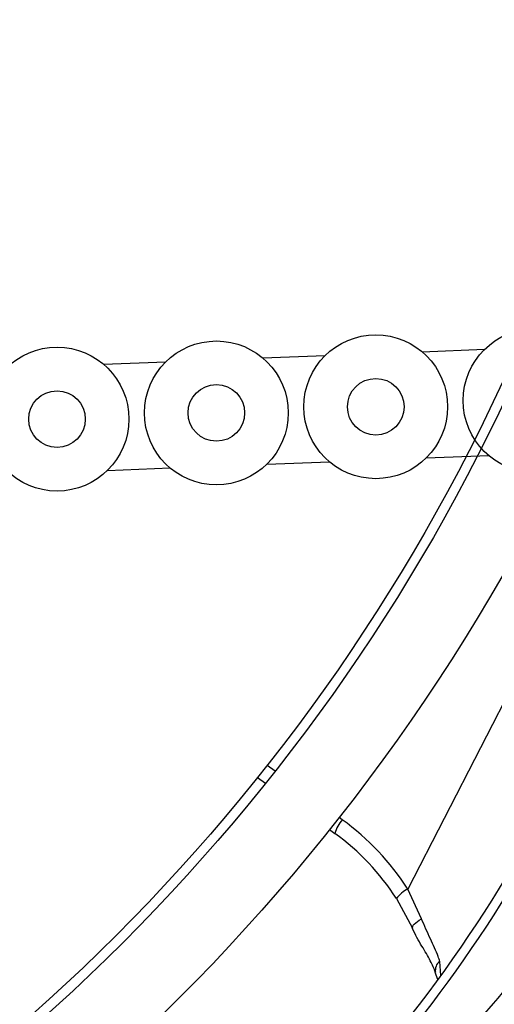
# Model space of a CAD drawing. Header units: inches. Extents: x 170 to 284, y 215 to 248.
# Tile 685 of 1056: x 211.2528 to 211.3043, y 244.3572 to 244.4639. Entities that reach past the tile are written whole.
import ezdxf

# ---------------------------------------------------------------- set-up
doc = ezdxf.new("R2010")
doc.units = ezdxf.units.IN
doc.header["$LTSCALE"] = 0.25
doc.header["$MEASUREMENT"] = 0
doc.layers.add('LH FRONT OF HOOD', color=7, linetype='Continuous')
pattern_1 = [(45, (200.7563139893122, 238.187647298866), (-0.03026527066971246, 0.03026527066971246), [])]

msp = doc.modelspace()

# ---------------------------------------------------------------- hatches: boundary and pattern name
at = {"layer": 'LH FRONT OF HOOD'}
h = msp.add_hatch(dxfattribs=at)
h.set_pattern_fill('ANSI31', color=256, scale=0.34241245, angle=2.8e-322, style=0)
h.set_pattern_definition([(45, (200.7896657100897, 238.187647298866), (-0.03026527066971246, 0.03026527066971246), [])])
edge = h.paths.add_edge_path(flags=0)
edge.add_arc((211.0763061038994, 244.0798696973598), 0.021400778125, 89.9999999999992, 390.52248781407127, ccw=False)
edge.add_line((211.0763061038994, 244.1012704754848), (211.1490687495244, 244.1012704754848))
edge.add_arc((211.1490687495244, 244.5121654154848), 0.4108949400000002, 270, 450.0000000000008)
edge.add_line((211.1490687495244, 244.9230603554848), (210.6654111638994, 244.9230603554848))
edge.add_arc((210.6654111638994, 244.9273405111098), 0.004280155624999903, 180.0000000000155, 269.9999999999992, ccw=False)
edge.add_line((210.6611310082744, 244.9273405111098), (210.6611310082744, 244.9701420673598))
edge.add_arc((210.6654111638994, 244.9701420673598), 0.004280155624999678, 360, 540, ccw=False)
edge.add_line((210.6696913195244, 244.9701420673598), (210.6696913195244, 244.9273405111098))
edge.add_line((210.6696913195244, 244.9273405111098), (210.6664589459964, 244.9273405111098))
edge.add_line((210.6664589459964, 244.9273405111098), (210.6664589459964, 244.9701420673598))
edge.add_arc((210.6654111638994, 244.9701420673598), 0.001047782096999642, 360, 540.0000000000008)
edge.add_line((210.6643633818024, 244.9701420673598), (210.6643633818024, 244.9273405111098))
edge.add_arc((210.6654111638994, 244.9273405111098), 0.001047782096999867, 180, 270)
edge.add_line((210.6654111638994, 244.9262927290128), (211.1490687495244, 244.9262927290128))
edge.add_arc((211.1490687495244, 244.5121654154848), 0.4141273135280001, 269.9999999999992, 450, ccw=False)
edge.add_line((211.1490687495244, 244.0980381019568), (211.0763061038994, 244.0980381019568))
edge.add_arc((211.0763061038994, 244.0798696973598), 0.018168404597, 450.0000000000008, 750.5224878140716)
edge.add_arc((211.0910543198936, 244.0885648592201), 0.001047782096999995, 390.5224878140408, 495.0000000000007)
edge.add_line((211.0903134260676, 244.0893057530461), (211.0816182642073, 244.0806105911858))
edge.add_line((211.0816182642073, 244.0806105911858), (211.0793326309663, 244.0828962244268))
edge.add_line((211.0793326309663, 244.0828962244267), (211.0880277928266, 244.091591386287))
edge.add_arc((211.0910543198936, 244.0885648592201), 0.004280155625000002, 390.522487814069, 495.0000000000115, ccw=False)
h = msp.add_hatch(dxfattribs=at)
h.set_pattern_fill('ANSI31', color=256, scale=0.34241245, style=0)
h.set_pattern_definition(pattern_1)
edge = h.paths.add_edge_path(flags=0)
edge.add_line((211.1157170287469, 244.9187801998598), (210.7733045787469, 244.9187801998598))
edge.add_line((210.7733045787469, 244.9187801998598), (210.7733045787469, 244.9230603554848))
edge.add_line((210.7733045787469, 244.9230603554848), (211.1157170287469, 244.9230603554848))
edge.add_arc((211.1157170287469, 244.5121654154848), 0.4108949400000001, 269.9999999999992, 450, ccw=False)
edge.add_line((211.1157170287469, 244.1012704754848), (211.0429543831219, 244.1012704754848))
edge.add_line((211.0429543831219, 244.1012704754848), (211.0429543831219, 244.1055506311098))
edge.add_line((211.0429543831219, 244.1055506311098), (211.1157170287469, 244.1055506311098))
edge.add_arc((211.1157170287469, 244.5121654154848), 0.406614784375, 270, 450.0000000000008)
h = msp.add_hatch(dxfattribs=at)
h.set_pattern_fill('ANSI32', color=256, scale=0.34241245, angle=2.8e-322, style=0)
h.set_pattern_definition([(45, (200.7563139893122, 238.187647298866), (-0.09079581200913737, 0.09079581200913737), []), (45, (200.8168445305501, 238.187647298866), (-0.09079581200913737, 0.09079581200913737), [])])
edge = h.paths.add_edge_path(flags=0)
edge.add_arc((211.115717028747, 244.5121654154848), 0.2182879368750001, 180, 540, ccw=False)
edge = h.paths.add_edge_path(flags=0)
edge.add_arc((211.115717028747, 244.5121654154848), 0.2097276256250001, 180, 540, ccw=False)
h = msp.add_hatch(dxfattribs=at)
h.set_pattern_fill('ANSI31', color=256, scale=0.34241245, angle=2.8e-322, style=0)
h.set_pattern_definition(pattern_1)
edge = h.paths.add_edge_path(flags=0)
edge.add_line((211.3609718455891, 244.4799598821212), (211.3607622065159, 244.4775549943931))
edge.add_arc((211.361120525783, 244.4816654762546), 0.004126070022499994, 242.80758111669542, 265.0180014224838, ccw=False)
edge.add_arc((211.3651888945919, 244.4895842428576), 0.01302879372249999, 194.2837484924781, 242.8075811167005, ccw=False)
edge.add_arc((211.3704051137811, 244.4904459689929), 0.01830194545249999, 152.8075811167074, 192.868954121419, ccw=False)
edge.add_arc((211.3645878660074, 244.4934346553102), 0.01176186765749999, 444.94843881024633, 512.8075811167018, ccw=False)
edge.add_arc((211.3651419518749, 244.4894928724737), 0.01566536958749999, 388.0646491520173, 448.23838092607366, ccw=False)
edge.add_arc((211.3567735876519, 244.4846686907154), 0.02532140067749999, 365.6618293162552, 388.7885144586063, ccw=False)
edge.add_arc((211.3669327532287, 244.4866095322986), 0.01504902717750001, 324.96329948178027, 362.12223075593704, ccw=False)
edge.add_arc((211.3564871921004, 244.4934774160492), 0.02754708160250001, 246.11608425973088, 325.7401548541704, ccw=False)
edge.add_arc((211.3428880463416, 244.4598894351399), 0.008748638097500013, 433.7662000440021, 580.7490133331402)
edge.add_arc((211.2967290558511, 244.4135031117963), 0.05672062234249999, 332.3782168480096, 405.81748085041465, ccw=False)
edge.add_arc((211.1553489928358, 244.4847915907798), 0.2150521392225, 316.23360868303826, 333.0136347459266, ccw=False)
edge.add_arc((211.2905326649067, 244.3567099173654), 0.02884824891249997, 257.9664245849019, 314.2213378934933, ccw=False)
edge.add_arc((211.2810172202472, 244.3002745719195), 0.0284373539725, 442.9281750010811, 496.5266487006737)
edge.add_arc((211.2715049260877, 244.3098581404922), 0.01494630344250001, 498.0990219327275, 553.3547732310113)
edge.add_arc((211.2753799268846, 244.3099075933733), 0.0187470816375, 190.765455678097, 224.2471970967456)
edge.add_arc((211.2711939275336, 244.3066302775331), 0.0134739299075, 226.6851385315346, 265.0812268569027)
edge.add_arc((211.2702704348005, 244.2992130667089), 0.006011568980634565, 267.7901137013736, 288.5251547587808)
edge.add_arc((211.2648770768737, 244.3101451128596), 0.01816498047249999, 293.7068411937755, 332.8075811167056)
edge.add_arc((211.27130346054, 244.3068434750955), 0.01094007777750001, 332.8075811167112, 422.8075811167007)
edge.add_arc((211.2754500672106, 244.3149145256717), 0.001866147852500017, 422.8075811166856, 438.449827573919)
edge.add_line((211.2758237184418, 244.3167428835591), (211.2763070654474, 244.319108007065))
edge.add_arc((211.2754500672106, 244.3149145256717), 0.004280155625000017, 422.80758111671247, 438.44982757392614, ccw=False)
edge.add_arc((211.27130346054, 244.3068434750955), 0.01335408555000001, 332.80758111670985, 422.80758111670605, ccw=False)
edge.add_arc((211.2648770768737, 244.3101451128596), 0.020578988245, 293.418939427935, 332.8075811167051, ccw=False)
edge.add_arc((211.2702704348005, 244.2992130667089), 0.008425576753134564, 267.3852483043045, 289.30729203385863, ccw=False)
edge.add_arc((211.2711939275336, 244.3066302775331), 0.01588793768, 226.4978833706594, 265.2781618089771, ccw=False)
edge.add_arc((211.2753799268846, 244.3099075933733), 0.02116108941, 190.9121118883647, 224.3847528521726, ccw=False)
edge.add_arc((211.2715049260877, 244.3098581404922), 0.01736031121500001, 137.9878292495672, 193.1734344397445, ccw=False)
edge.add_arc((211.2810172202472, 244.3002745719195), 0.030851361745, 442.72573840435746, 496.58711871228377, ccw=False)
edge.add_arc((211.2905326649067, 244.3567099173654), 0.02643424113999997, 257.7492906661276, 314.1311942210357)
edge.add_arc((211.1553489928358, 244.4847915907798), 0.21263813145, 316.245249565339, 333.0172706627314)
edge.add_arc((211.2967290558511, 244.4135031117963), 0.05430661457, 332.3642077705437, 405.9221159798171)
edge.add_arc((211.3428880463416, 244.4598894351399), 0.01116264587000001, 72.86862000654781, 221.3366683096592, ccw=False)
edge.add_arc((211.3564871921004, 244.4934774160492), 0.02513307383, 245.7789812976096, 325.7782389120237)
edge.add_arc((211.3669327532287, 244.4866095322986), 0.01263501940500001, 324.8906283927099, 361.7902779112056)
edge.add_arc((211.3567735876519, 244.4846686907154), 0.022907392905, 365.8518874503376, 388.8272963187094)
edge.add_arc((211.3651419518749, 244.4894928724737), 0.01325136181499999, 387.9998215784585, 448.5428308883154)
edge.add_arc((211.3645878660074, 244.4934346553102), 0.009347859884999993, 444.5301052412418, 512.8075811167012)
edge.add_arc((211.3704051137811, 244.4904459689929), 0.01588793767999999, 512.8075811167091, 552.7597599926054)
edge.add_arc((211.3651888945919, 244.4895842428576), 0.01061478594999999, 194.4420824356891, 242.8075811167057)
edge.add_arc((211.361120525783, 244.4816654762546), 0.001712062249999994, 242.8075811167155, 265.0180014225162)

# ---------------------------------------------------------------- linework, layer by layer
for p, q in [((211.3247849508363, 244.4278383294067), (211.2948889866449, 244.3696481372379)), ((211.2964357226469, 244.4279002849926), (211.303217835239, 244.4281635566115)), ((211.2618748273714, 244.426558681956), (211.2686569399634, 244.4268219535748)), ((211.2791552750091, 244.4272294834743), (211.2859373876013, 244.4274927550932)), ((211.2796024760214, 244.4157091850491), (211.2863845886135, 244.415972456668)), ((211.2968829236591, 244.4163799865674), (211.3036650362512, 244.4166432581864)), ((211.2623220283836, 244.4150383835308), (211.2691041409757, 244.4153016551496)), ((211.2805020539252, 244.3824288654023), (211.2796341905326, 244.3830563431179)), ((211.278589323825, 244.3817407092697), (211.2794575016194, 244.3811130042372)), ((211.2877854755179, 244.3771628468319), (211.2874447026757, 244.3774092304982)), ((211.2864025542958, 244.37609163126), (211.2869811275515, 244.3756733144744)), ((211.2963640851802, 244.3664132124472), (211.2948889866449, 244.3696481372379)), ((211.2936461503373, 244.368622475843), (211.2954057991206, 244.3653942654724)), ((211.2984713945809, 244.3602682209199), (211.2983548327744, 244.3617955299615)), ((211.2981296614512, 244.3598446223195), (211.2978566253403, 244.3606118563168))]:
    msp.add_line(p, q, dxfattribs=at)
at = {"layer": 'LH FRONT OF HOOD', "flags": 128}
msp.add_lwpolyline([(211.2954057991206, 244.3653942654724), (211.2953897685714, 244.365485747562), (211.2954167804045, 244.3655941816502), (211.2954860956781, 244.36571660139), (211.2955958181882, 244.3658496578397), (211.2957429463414, 244.3659897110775), (211.2959234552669, 244.3661329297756), (211.2961324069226, 244.3662753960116), (211.2963640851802, 244.3664132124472)], dxfattribs=at)
at = {"layer": 'LH FRONT OF HOOD'}
for centre, radius in [((211.1157170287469, 244.5121654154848), 0.218287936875), ((211.1157170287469, 244.5121654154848), 0.2097276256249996), ((211.1157170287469, 244.5121654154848), 0.20865758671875), ((211.3086906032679, 244.4226071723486), 0.007799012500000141), ((211.2741297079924, 244.421265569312), 0.007799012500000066), ((211.2914101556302, 244.4219363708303), 0.00779901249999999), ((211.2568492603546, 244.4205947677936), 0.007799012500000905), ((211.2914101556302, 244.4219363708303), 0.003068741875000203), ((211.2568492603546, 244.4205947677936), 0.003068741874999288), ((211.2741297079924, 244.421265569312), 0.003068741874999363)]:
    msp.add_circle(centre, radius, dxfattribs=at)
for centre, radius, start, end in [((211.1157170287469, 244.5121654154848), 0.4141273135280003, 270, 90), ((211.1157170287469, 244.5121654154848), 0.4108949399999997, 270, 90), ((211.1157170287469, 244.5121654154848), 0.406614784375, 270, 90), ((211.1808495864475, 244.4459328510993), 0.1455252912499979, 318.1620057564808, 356.678131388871), ((211.1808495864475, 244.4459328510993), 0.1465525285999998, 318.1481994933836, 354.8261561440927), ((211.2902992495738, 244.3748434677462), 0.003420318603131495, 137.3032605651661, 165.9586174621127), ((211.271534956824, 244.3546867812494), 0.02773540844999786, 32.64495434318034, 54.13252957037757), ((211.2717337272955, 244.3545846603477), 0.02602334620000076, 32.64495434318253, 54.13252957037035), ((211.2965149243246, 244.3664120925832), 0.003621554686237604, 116.6770576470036, 142.3858374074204), ((211.2989934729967, 244.3608726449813), 0.001122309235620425, 124.6833944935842, 192.7544157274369)]:
    msp.add_arc(centre, radius, start, end, dxfattribs=at)
for points, knots in [([(211.3199645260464, 244.3781077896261), (211.3182904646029, 244.3756365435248), (211.3143781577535, 244.369861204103), (211.3076263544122, 244.3611918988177), (211.3014017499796, 244.3540442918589), (211.2976030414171, 244.3500920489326), (211.2965798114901, 244.3490274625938)], [0, 0, 0, 0, 0.2395900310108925, 0.5599255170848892, 0.8814604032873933, 0.9999999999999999, 0.9999999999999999, 0.9999999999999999, 0.9999999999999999]), ([(211.2980503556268, 244.3475944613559), (211.2990842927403, 244.3486701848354), (211.3029122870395, 244.3526528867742), (211.3092028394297, 244.3598744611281), (211.3160264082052, 244.3686336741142), (211.3199881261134, 244.3744819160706), (211.3216797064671, 244.3769790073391)], [0, 0, 0, 0, 0.1185397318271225, 0.4388752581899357, 0.760410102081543, 0.9999999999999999, 0.9999999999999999, 0.9999999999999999, 0.9999999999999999]), ([(211.2983548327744, 244.3617955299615), (211.298300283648, 244.3619738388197), (211.2980529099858, 244.3627824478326), (211.2973407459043, 244.3642249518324), (211.296692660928, 244.3656770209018), (211.2963640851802, 244.3664132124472)], [0, 0, 0, 0, 0.1223980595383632, 0.5550603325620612, 1, 1, 1, 1]), ([(211.2979002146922, 244.3606099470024), (211.2977248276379, 244.3610197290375), (211.2973467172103, 244.3619031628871), (211.296403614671, 244.3634841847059), (211.2956500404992, 244.3647470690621), (211.295354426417, 244.3655298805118), (211.2953256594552, 244.3656060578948)], [0, 0, 0, 0, 0.2839420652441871, 0.6121401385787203, 0.9622563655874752, 1, 1, 1, 1])]:
    msp.add_open_spline(points, degree=3, knots=knots, dxfattribs=at)

doc.saveas('drawing.dxf')
